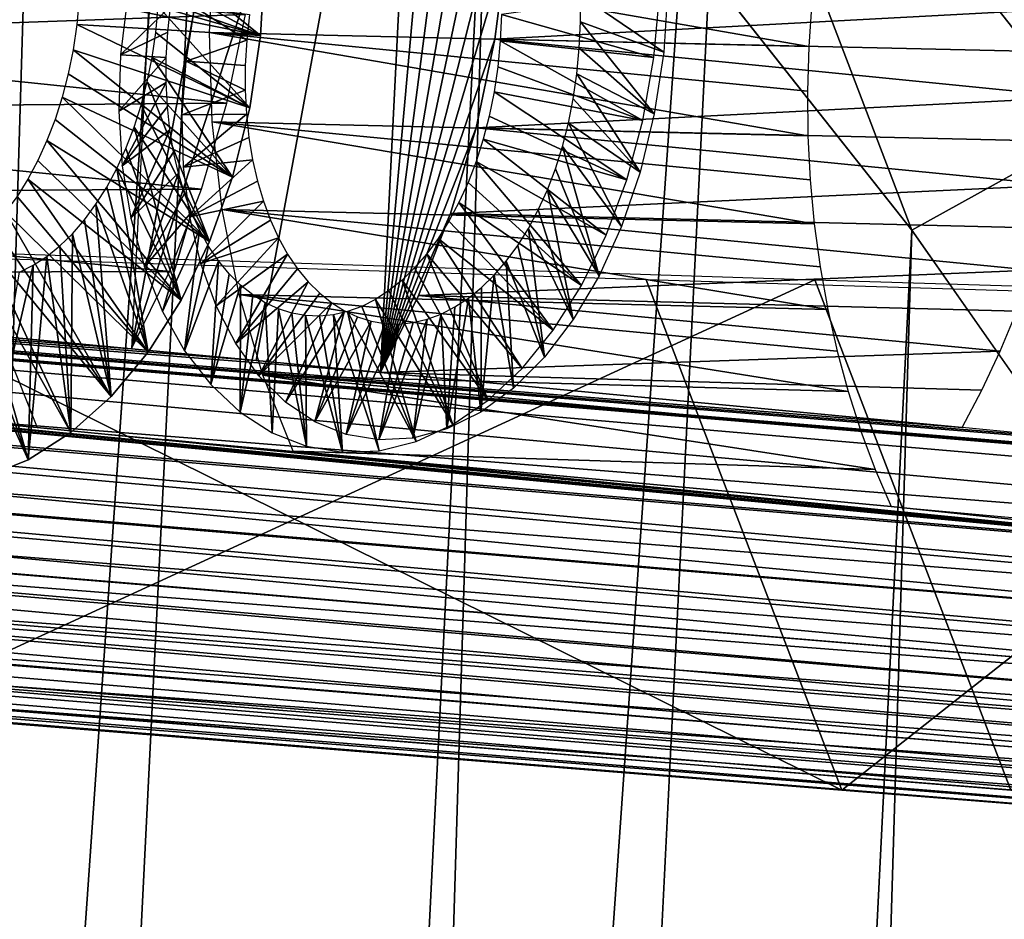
# Model space of a CAD drawing. Header units: millimetres. Extents: x -99 to 221, y -61 to 39.
# Tile 638 of 656: x 202.88 to 206.18, y 23.77 to 26.78. Entities that reach past the tile are written whole.
import ezdxf

# ---------------------------------------------------------------- set-up
doc = ezdxf.new("R2010")
doc.units = ezdxf.units.MM
doc.header["$LTSCALE"] = 33.374815
for name, color, linetype in [('110', 7, 'CONTINUOUS'), ('111', 7, 'CONTINUOUS'), ('33', 7, 'CONTINUOUS'), ('34', 7, 'CONTINUOUS'), ('35', 7, 'CONTINUOUS'), ('49', 7, 'CONTINUOUS'), ('70', 7, 'CONTINUOUS'), ('71', 7, 'CONTINUOUS'), ('93', 7, 'CONTINUOUS'), ('94', 7, 'CONTINUOUS'), ('97', 7, 'CONTINUOUS'), ('99', 7, 'CONTINUOUS')]:
    doc.layers.add(name, color=color, linetype=linetype)

msp = doc.modelspace()

# ---------------------------------------------------------------- linework, layer by layer
at = {"layer": '110', "color": 7, "linetype": 'CONTINUOUS'}
for points in [[(203.8273, 28.7872, -234.2487), (203.4097, 28.8322, -233.8193), (203.2522, 25.6794, -233.6617), (203.8273, 28.7872, -234.2487)], [(204.244, 28.7423, -234.6773), (203.8273, 28.7872, -234.2487), (203.2522, 25.6794, -233.6617), (204.244, 28.7423, -234.6773)], [(203.2522, 25.6794, -233.6617), (203.67, 25.6397, -234.0914), (204.244, 28.7423, -234.6773), (203.2522, 25.6794, -233.6617)], [(204.087, 25.6001, -234.5202), (204.244, 28.7423, -234.6773), (203.67, 25.6397, -234.0914), (204.087, 25.6001, -234.5202)]]:
    msp.add_3dface(points, dxfattribs=at)
at = {"layer": '111', "color": 7, "linetype": 'CONTINUOUS'}
for points in [[(204.244, 28.7423, -234.6773), (204.087, 25.6001, -234.5202), (204.3455, 28.4844, -234.55), (204.244, 28.7423, -234.6773)], [(204.087, 25.6001, -234.5202), (204.4251, 28.21, -234.443), (204.3455, 28.4844, -234.55), (204.087, 25.6001, -234.5202)], [(204.087, 25.6001, -234.5202), (204.4817, 27.9226, -234.3577), (204.4251, 28.21, -234.443), (204.087, 25.6001, -234.5202)], [(204.087, 25.6001, -234.5202), (204.5147, 27.6258, -234.295), (204.4817, 27.9226, -234.3577), (204.087, 25.6001, -234.5202)], [(204.087, 25.6001, -234.5202), (204.5237, 27.3234, -234.2558), (204.5147, 27.6258, -234.295), (204.087, 25.6001, -234.5202)], [(204.087, 25.6001, -234.5202), (204.5085, 27.019, -234.2406), (204.5237, 27.3234, -234.2558), (204.087, 25.6001, -234.5202)], [(204.087, 25.6001, -234.5202), (204.4693, 26.7165, -234.2495), (204.5085, 27.019, -234.2406), (204.087, 25.6001, -234.5202)], [(204.087, 25.6001, -234.5202), (204.4066, 26.4198, -234.2825), (204.4693, 26.7165, -234.2495), (204.087, 25.6001, -234.5202)], [(204.087, 25.6001, -234.5202), (204.3213, 26.1324, -234.3392), (204.4066, 26.4198, -234.2825), (204.087, 25.6001, -234.5202)], [(204.087, 25.6001, -234.5202), (204.2142, 25.858, -234.4188), (204.3213, 26.1324, -234.3392), (204.087, 25.6001, -234.5202)]]:
    msp.add_3dface(points, dxfattribs=at)
at = {"layer": '33', "color": 7, "linetype": 'CONTINUOUS'}
for points in [[(203.7563, 33.1819, -206.9705), (197.4609, -56.9233, -204.2592), (202.0207, 34.3131, -208.819), (203.7563, 33.1819, -206.9705)], [(199.3095, -55.7921, -202.5237), (197.4609, -56.9233, -204.2592), (203.7563, 33.1819, -206.9705), (199.3095, -55.7921, -202.5237)], [(205.4371, 31.9106, -205.1626), (199.3095, -55.7921, -202.5237), (203.7563, 33.1819, -206.9705), (205.4371, 31.9106, -205.1626)], [(201.1174, -54.5208, -200.8429), (199.3095, -55.7921, -202.5237), (205.4371, 31.9106, -205.1626), (201.1174, -54.5208, -200.8429)], [(207.0578, 30.5035, -203.4012), (201.1174, -54.5208, -200.8429), (205.4371, 31.9106, -205.1626), (207.0578, 30.5035, -203.4012)], [(202.8787, -53.1137, -199.2222), (201.1174, -54.5208, -200.8429), (207.0578, 30.5035, -203.4012), (202.8787, -53.1137, -199.2222)], [(208.6133, 28.9647, -201.6918), (202.8787, -53.1137, -199.2222), (207.0578, 30.5035, -203.4012), (208.6133, 28.9647, -201.6918)], [(204.5881, -51.5749, -197.6666), (202.8787, -53.1137, -199.2222), (208.6133, 28.9647, -201.6918), (204.5881, -51.5749, -197.6666)], [(210.0988, 27.2993, -200.0399), (204.5881, -51.5749, -197.6666), (208.6133, 28.9647, -201.6918), (210.0988, 27.2993, -200.0399)], [(206.2401, -49.9095, -196.1811), (204.5881, -51.5749, -197.6666), (210.0988, 27.2993, -200.0399), (206.2401, -49.9095, -196.1811)]]:
    msp.add_3dface(points, dxfattribs=at)
at = {"layer": '34', "color": 7, "linetype": 'CONTINUOUS'}
for points in [[(202.9706, 29.5287, -196.049), (201.415, 31.0675, -197.7584), (198.9454, -51.0108, -192.0238), (202.9706, 29.5287, -196.049)], [(200.5973, -49.3454, -190.5384), (202.9706, 29.5287, -196.049), (198.9454, -51.0108, -192.0238), (200.5973, -49.3454, -190.5384)], [(204.456, 27.8633, -194.3971), (202.9706, 29.5287, -196.049), (200.5973, -49.3454, -190.5384), (204.456, 27.8633, -194.3971)], [(202.1867, -47.5585, -189.1276), (204.456, 27.8633, -194.3971), (200.5973, -49.3454, -190.5384), (202.1867, -47.5585, -189.1276)], [(205.8668, 26.0764, -192.8077), (204.456, 27.8633, -194.3971), (202.1867, -47.5585, -189.1276), (205.8668, 26.0764, -192.8077)], [(203.7084, -45.6557, -187.796), (205.8668, 26.0764, -192.8077), (202.1867, -47.5585, -189.1276), (203.7084, -45.6557, -187.796)], [(207.1984, 24.1736, -191.286), (205.8668, 26.0764, -192.8077), (203.7084, -45.6557, -187.796), (207.1984, 24.1736, -191.286)], [(205.1578, -43.6431, -186.5478), (207.1984, 24.1736, -191.286), (203.7084, -45.6557, -187.796), (205.1578, -43.6431, -186.5478)], [(208.4466, 22.161, -189.8366), (207.1984, 24.1736, -191.286), (205.1578, -43.6431, -186.5478), (208.4466, 22.161, -189.8366)]]:
    msp.add_3dface(points, dxfattribs=at)
at = {"layer": '35', "color": 7, "linetype": 'CONTINUOUS'}
msp.add_3dface([(205.0486, 28.218, -194.5488), (206.4737, 26.413, -192.9434), (209.9861, 27.7245, -199.4863), (205.0486, 28.218, -194.5488)], dxfattribs=at)
at = {"layer": '49', "color": 7, "linetype": 'CONTINUOUS'}
for points in [[(204.456, 27.8633, -194.3971), (205.8668, 26.0764, -192.8077), (205.0486, 28.218, -194.5488), (204.456, 27.8633, -194.3971)], [(205.8668, 26.0764, -192.8077), (206.4737, 26.413, -192.9434), (205.0486, 28.218, -194.5488), (205.8668, 26.0764, -192.8077)], [(205.8668, 26.0764, -192.8077), (207.1984, 24.1736, -191.286), (206.4737, 26.413, -192.9434), (205.8668, 26.0764, -192.8077)]]:
    msp.add_3dface(points, dxfattribs=at)
at = {"layer": '70', "linetype": 'CONTINUOUS'}
for points in [[(203.6995, 26.9803, -234.5464), (203.0812, 26.9408, -234.9417), (203.6849, 26.7293, -234.5944), (203.6995, 26.9803, -234.5464)], [(203.0812, 26.9408, -234.9417), (203.0772, 26.8521, -234.9694), (203.6849, 26.7293, -234.5944), (203.0812, 26.9408, -234.9417)], [(203.0772, 26.8521, -234.9694), (203.0689, 26.7653, -235.0015), (203.6849, 26.7293, -234.5944), (203.0772, 26.8521, -234.9694)], [(203.2158, 26.6644, -238.9546), (203.383, 26.8265, -238.7204), (203.2392, 26.856, -239.0022), (203.2158, 26.6644, -238.9546)], [(205.0224, 26.874, -236.0054), (204.4919, 26.7998, -236.3524), (205.0026, 26.655, -236.0528), (205.0224, 26.874, -236.0054)], [(203.3737, 26.7401, -238.6887), (203.383, 26.8265, -238.7204), (203.2158, 26.6644, -238.9546), (203.3737, 26.7401, -238.6887)], [(204.4919, 26.7998, -236.3524), (204.4879, 26.7111, -236.3801), (205.0026, 26.655, -236.0528), (204.4919, 26.7998, -236.3524)], [(203.0689, 26.7653, -235.0015), (203.0565, 26.6812, -235.0379), (203.6483, 26.486, -234.6652), (203.0689, 26.7653, -235.0015)], [(203.6849, 26.7293, -234.5944), (203.0689, 26.7653, -235.0015), (203.6483, 26.486, -234.6652), (203.6849, 26.7293, -234.5944)], [(203.369, 26.655, -238.6525), (203.3737, 26.7401, -238.6887), (203.2158, 26.6644, -238.9546), (203.369, 26.655, -238.6525)], [(204.4879, 26.7111, -236.3801), (204.4796, 26.6243, -236.4123), (204.9653, 26.4444, -236.1187), (204.4879, 26.7111, -236.3801)], [(205.0026, 26.655, -236.0528), (204.4879, 26.7111, -236.3801), (204.9653, 26.4444, -236.1187), (205.0026, 26.655, -236.0528)], [(203.0565, 26.6812, -235.0379), (203.0402, 26.6002, -235.0783), (203.5906, 26.2546, -234.7582), (203.0565, 26.6812, -235.0379)], [(203.6483, 26.486, -234.6652), (203.0565, 26.6812, -235.0379), (203.5906, 26.2546, -234.7582), (203.6483, 26.486, -234.6652)], [(203.21, 26.4752, -238.8898), (203.369, 26.655, -238.6525), (203.2158, 26.6644, -238.9546), (203.21, 26.4752, -238.8898)], [(203.3687, 26.5716, -238.612), (203.369, 26.655, -238.6525), (203.21, 26.4752, -238.8898), (203.3687, 26.5716, -238.612)], [(204.4796, 26.6243, -236.4123), (204.4672, 26.5402, -236.4486), (204.9653, 26.4444, -236.1187), (204.4796, 26.6243, -236.4123)], [(203.0402, 26.6002, -235.0783), (203.0201, 26.5223, -235.1228), (203.5906, 26.2546, -234.7582), (203.0402, 26.6002, -235.0783)], [(203.2216, 26.2917, -238.8082), (203.3687, 26.5716, -238.612), (203.21, 26.4752, -238.8898), (203.2216, 26.2917, -238.8082)], [(203.3727, 26.4907, -238.5676), (203.3687, 26.5716, -238.612), (203.2216, 26.2917, -238.8082), (203.3727, 26.4907, -238.5676)], [(203.0201, 26.5223, -235.1228), (202.9964, 26.4479, -235.1711), (203.5135, 26.0388, -234.8724), (203.0201, 26.5223, -235.1228)], [(203.5906, 26.2546, -234.7582), (203.0201, 26.5223, -235.1228), (203.5135, 26.0388, -234.8724), (203.5906, 26.2546, -234.7582)], [(204.4672, 26.5402, -236.4486), (204.4509, 26.4591, -236.489), (204.9115, 26.2451, -236.2023), (204.4672, 26.5402, -236.4486)], [(204.9653, 26.4444, -236.1187), (204.4672, 26.5402, -236.4486), (204.9115, 26.2451, -236.2023), (204.9653, 26.4444, -236.1187)], [(203.381, 26.4129, -238.5193), (203.3727, 26.4907, -238.5676), (203.2216, 26.2917, -238.8082), (203.381, 26.4129, -238.5193)], [(204.4509, 26.4591, -236.489), (204.4308, 26.3813, -236.5334), (204.9115, 26.2451, -236.2023), (204.4509, 26.4591, -236.489)], [(202.9964, 26.4479, -235.1711), (202.9692, 26.3768, -235.2237), (203.5135, 26.0388, -234.8724), (202.9964, 26.4479, -235.1711)], [(203.2503, 26.1168, -238.7105), (203.381, 26.4129, -238.5193), (203.2216, 26.2917, -238.8082), (203.2503, 26.1168, -238.7105)], [(203.3934, 26.3383, -238.4674), (203.381, 26.4129, -238.5193), (203.2503, 26.1168, -238.7105), (203.3934, 26.3383, -238.4674)], [(202.9692, 26.3768, -235.2237), (202.9386, 26.3097, -235.28), (203.4185, 25.8422, -235.0061), (202.9692, 26.3768, -235.2237)], [(203.5135, 26.0388, -234.8724), (202.9692, 26.3768, -235.2237), (203.4185, 25.8422, -235.0061), (203.5135, 26.0388, -234.8724)], [(204.4308, 26.3813, -236.5334), (204.4072, 26.307, -236.5817), (204.8426, 26.0599, -236.3026), (204.4308, 26.3813, -236.5334)], [(204.9115, 26.2451, -236.2023), (204.4308, 26.3813, -236.5334), (204.8426, 26.0599, -236.3026), (204.9115, 26.2451, -236.2023)], [(203.4096, 26.2672, -238.4121), (203.3934, 26.3383, -238.4674), (203.2503, 26.1168, -238.7105), (203.4096, 26.2672, -238.4121)], [(202.9386, 26.3097, -235.28), (202.905, 26.2471, -235.3398), (203.4185, 25.8422, -235.0061), (202.9386, 26.3097, -235.28)], [(204.4072, 26.307, -236.5817), (204.38, 26.2361, -236.6341), (204.7599, 25.8914, -236.4183), (204.4072, 26.307, -236.5817)], [(204.8426, 26.0599, -236.3026), (204.4072, 26.307, -236.5817), (204.7599, 25.8914, -236.4183), (204.8426, 26.0599, -236.3026)], [(203.2954, 25.9534, -238.5977), (203.4096, 26.2672, -238.4121), (203.2503, 26.1168, -238.7105), (203.2954, 25.9534, -238.5977)], [(203.4296, 26.1998, -238.3532), (203.4096, 26.2672, -238.4121), (203.2954, 25.9534, -238.5977), (203.4296, 26.1998, -238.3532)], [(202.905, 26.2471, -235.3398), (202.8688, 26.1896, -235.4027), (203.308, 25.6682, -235.1579), (202.905, 26.2471, -235.3398)], [(203.4185, 25.8422, -235.0061), (202.905, 26.2471, -235.3398), (203.308, 25.6682, -235.1579), (203.4185, 25.8422, -235.0061)], [(204.38, 26.2361, -236.6341), (204.3495, 26.1691, -236.6903), (204.7599, 25.8914, -236.4183), (204.38, 26.2361, -236.6341)], [(203.4533, 26.1364, -238.2911), (203.4296, 26.1998, -238.3532), (203.2954, 25.9534, -238.5977), (203.4533, 26.1364, -238.2911)], [(202.8688, 26.1896, -235.4027), (202.8303, 26.1375, -235.4682), (203.308, 25.6682, -235.1579), (202.8688, 26.1896, -235.4027)], [(204.3495, 26.1691, -236.6903), (204.316, 26.1066, -236.75), (204.6653, 25.7418, -236.548), (204.3495, 26.1691, -236.6903)], [(204.7599, 25.8914, -236.4183), (204.3495, 26.1691, -236.6903), (204.6653, 25.7418, -236.548), (204.7599, 25.8914, -236.4183)], [(202.8303, 26.1375, -235.4682), (202.7898, 26.091, -235.5362), (203.1841, 25.5194, -235.3254), (202.8303, 26.1375, -235.4682)], [(203.308, 25.6682, -235.1579), (202.8303, 26.1375, -235.4682), (203.1841, 25.5194, -235.3254), (203.308, 25.6682, -235.1579)], [(203.3558, 25.8043, -238.4711), (203.4533, 26.1364, -238.2911), (203.2954, 25.9534, -238.5977), (203.3558, 25.8043, -238.4711)], [(203.4804, 26.0772, -238.2258), (203.4533, 26.1364, -238.2911), (203.3558, 25.8043, -238.4711), (203.4804, 26.0772, -238.2258)], [(204.316, 26.1066, -236.75), (204.2798, 26.0491, -236.8128), (204.6653, 25.7418, -236.548), (204.316, 26.1066, -236.75)], [(202.7898, 26.091, -235.5362), (202.7476, 26.0501, -235.6063), (203.1841, 25.5194, -235.3254), (202.7898, 26.091, -235.5362)], [(203.4304, 25.6721, -238.3321), (203.4804, 26.0772, -238.2258), (203.3558, 25.8043, -238.4711), (203.4304, 25.6721, -238.3321)], [(203.5107, 26.0229, -238.1578), (203.4804, 26.0772, -238.2258), (203.4304, 25.6721, -238.3321), (203.5107, 26.0229, -238.1578)], [(202.7476, 26.0501, -235.6063), (202.7038, 26.0148, -235.6787), (203.0494, 25.3985, -235.5065), (202.7476, 26.0501, -235.6063)], [(203.1841, 25.5194, -235.3254), (202.7476, 26.0501, -235.6063), (203.0494, 25.3985, -235.5065), (203.1841, 25.5194, -235.3254)], [(204.2798, 26.0491, -236.8128), (204.2414, 25.997, -236.8783), (204.5606, 25.6133, -236.69), (204.2798, 26.0491, -236.8128)], [(204.6653, 25.7418, -236.548), (204.2798, 26.0491, -236.8128), (204.5606, 25.6133, -236.69), (204.6653, 25.7418, -236.548)], [(202.7038, 26.0148, -235.6787), (202.6585, 25.9854, -235.7532), (202.9067, 25.3074, -235.6986), (202.7038, 26.0148, -235.6787)], [(203.0494, 25.3985, -235.5065), (202.7038, 26.0148, -235.6787), (202.9067, 25.3074, -235.6986), (203.0494, 25.3985, -235.5065)], [(203.5439, 25.9738, -238.0875), (203.5107, 26.0229, -238.1578), (203.4304, 25.6721, -238.3321), (203.5439, 25.9738, -238.0875)], [(204.2414, 25.997, -236.8783), (204.2009, 25.9503, -236.9462), (204.4477, 25.5074, -236.8424), (204.2414, 25.997, -236.8783)], [(204.5606, 25.6133, -236.69), (204.2414, 25.997, -236.8783), (204.4477, 25.5074, -236.8424), (204.5606, 25.6133, -236.69)], [(202.6585, 25.9854, -235.7532), (202.6122, 25.962, -235.8294), (202.9067, 25.3074, -235.6986), (202.6585, 25.9854, -235.7532)], [(202.9067, 25.3074, -235.6986), (202.6122, 25.962, -235.8294), (202.759, 25.2476, -235.8989), (202.9067, 25.3074, -235.6986)], [(203.5178, 25.5589, -238.1824), (203.5439, 25.9738, -238.0875), (203.4304, 25.6721, -238.3321), (203.5178, 25.5589, -238.1824)], [(203.5798, 25.9301, -238.0151), (203.5439, 25.9738, -238.0875), (203.5178, 25.5589, -238.1824), (203.5798, 25.9301, -238.0151)], [(203.618, 25.892, -237.941), (203.5798, 25.9301, -238.0151), (203.5178, 25.5589, -238.1824), (203.618, 25.892, -237.941)], [(204.2009, 25.9503, -236.9462), (204.1587, 25.9094, -237.0164), (204.4477, 25.5074, -236.8424), (204.2009, 25.9503, -236.9462)], [(204.1587, 25.9094, -237.0164), (204.1149, 25.8741, -237.0888), (204.329, 25.4255, -237.0032), (204.1587, 25.9094, -237.0164)], [(204.4477, 25.5074, -236.8424), (204.1587, 25.9094, -237.0164), (204.329, 25.4255, -237.0032), (204.4477, 25.5074, -236.8424)], [(203.6162, 25.4668, -238.0238), (203.618, 25.892, -237.941), (203.5178, 25.5589, -238.1824), (203.6162, 25.4668, -238.0238)], [(203.6584, 25.8596, -237.8652), (203.618, 25.892, -237.941), (203.6162, 25.4668, -238.0238), (203.6584, 25.8596, -237.8652)], [(204.1149, 25.8741, -237.0888), (204.0697, 25.8447, -237.1631), (204.329, 25.4255, -237.0032), (204.1149, 25.8741, -237.0888)], [(203.7007, 25.8331, -237.7882), (203.6584, 25.8596, -237.8652), (203.6162, 25.4668, -238.0238), (203.7007, 25.8331, -237.7882)], [(203.7239, 25.3975, -237.8583), (203.7007, 25.8331, -237.7882), (203.6162, 25.4668, -238.0238), (203.7239, 25.3975, -237.8583)], [(203.7445, 25.8126, -237.7102), (203.7007, 25.8331, -237.7882), (203.7239, 25.3975, -237.8583), (203.7445, 25.8126, -237.7102)], [(204.0697, 25.8447, -237.1631), (204.0235, 25.8212, -237.2392), (204.2064, 25.3687, -237.1705), (204.0697, 25.8447, -237.1631)], [(204.329, 25.4255, -237.0032), (204.0697, 25.8447, -237.1631), (204.2064, 25.3687, -237.1705), (204.329, 25.4255, -237.0032)], [(203.839, 25.3523, -237.688), (203.7445, 25.8126, -237.7102), (203.7239, 25.3975, -237.8583), (203.839, 25.3523, -237.688)], [(203.7896, 25.7983, -237.6316), (203.7445, 25.8126, -237.7102), (203.839, 25.3523, -237.688), (203.7896, 25.7983, -237.6316)], [(203.8356, 25.7903, -237.5527), (203.7896, 25.7983, -237.6316), (203.839, 25.3523, -237.688), (203.8356, 25.7903, -237.5527)], [(203.9765, 25.804, -237.3167), (203.9294, 25.7931, -237.3949), (204.0824, 25.3375, -237.3418), (203.9765, 25.804, -237.3167)], [(204.0235, 25.8212, -237.2392), (203.9765, 25.804, -237.3167), (204.2064, 25.3687, -237.1705), (204.0235, 25.8212, -237.2392)], [(204.2064, 25.3687, -237.1705), (203.9765, 25.804, -237.3167), (204.0824, 25.3375, -237.3418), (204.2064, 25.3687, -237.1705)], [(203.8823, 25.7885, -237.4737), (203.8356, 25.7903, -237.5527), (203.9592, 25.3321, -237.5151), (203.8823, 25.7885, -237.4737)], [(203.9592, 25.3321, -237.5151), (203.8356, 25.7903, -237.5527), (203.839, 25.3523, -237.688), (203.9592, 25.3321, -237.5151)], [(203.9294, 25.7931, -237.3949), (203.8823, 25.7885, -237.4737), (203.9592, 25.3321, -237.5151), (203.9294, 25.7931, -237.3949)], [(204.0824, 25.3375, -237.3418), (203.9294, 25.7931, -237.3949), (203.9592, 25.3321, -237.5151), (204.0824, 25.3375, -237.3418)]]:
    msp.add_3dface(points, dxfattribs=at)
at = {"layer": '71', "linetype": 'CONTINUOUS'}
for points in [[(203.3454, 27.0043, -235.1832), (203.6849, 26.7293, -234.5944), (203.3458, 26.9143, -235.2063), (203.3454, 27.0043, -235.1832)], [(203.6995, 26.9803, -234.5464), (203.6849, 26.7293, -234.5944), (203.3454, 27.0043, -235.1832), (203.6995, 26.9803, -234.5464)], [(203.3458, 26.9143, -235.2063), (203.6849, 26.7293, -234.5944), (203.3418, 26.8257, -235.234), (203.3458, 26.9143, -235.2063)], [(205.0352, 26.6731, -236.1108), (204.7561, 26.8636, -236.5939), (205.0497, 26.8885, -236.0583), (205.0352, 26.6731, -236.1108)], [(204.7565, 26.7744, -236.6167), (204.7561, 26.8636, -236.5939), (205.0352, 26.6731, -236.1108), (204.7565, 26.7744, -236.6167)], [(203.3418, 26.8257, -235.234), (203.6483, 26.486, -234.6652), (203.3335, 26.7389, -235.2661), (203.3418, 26.8257, -235.234)], [(203.6849, 26.7293, -234.5944), (203.6483, 26.486, -234.6652), (203.3418, 26.8257, -235.234), (203.6849, 26.7293, -234.5944)], [(203.4645, 26.8242, -239.1063), (203.6383, 26.7135, -238.9532), (203.4351, 26.6424, -239.0545), (203.4645, 26.8242, -239.1063)], [(203.6475, 26.7995, -238.9849), (203.6383, 26.7135, -238.9532), (203.4645, 26.8242, -239.1063), (203.6475, 26.7995, -238.9849)], [(204.7526, 26.6866, -236.644), (204.7565, 26.7744, -236.6167), (205.0038, 26.4662, -236.1813), (204.7526, 26.6866, -236.644)], [(205.0038, 26.4662, -236.1813), (204.7565, 26.7744, -236.6167), (205.0352, 26.6731, -236.1108), (205.0038, 26.4662, -236.1813)], [(203.3335, 26.7389, -235.2661), (203.6483, 26.486, -234.6652), (203.3211, 26.6548, -235.3025), (203.3335, 26.7389, -235.2661)], [(203.6383, 26.7135, -238.9532), (203.6336, 26.6289, -238.9173), (203.4351, 26.6424, -239.0545), (203.6383, 26.7135, -238.9532)], [(204.7445, 26.6005, -236.6758), (204.7526, 26.6866, -236.644), (205.0038, 26.4662, -236.1813), (204.7445, 26.6005, -236.6758)], [(203.3211, 26.6548, -235.3025), (203.5906, 26.2546, -234.7582), (203.3048, 26.5737, -235.3429), (203.3211, 26.6548, -235.3025)], [(203.6483, 26.486, -234.6652), (203.5906, 26.2546, -234.7582), (203.3211, 26.6548, -235.3025), (203.6483, 26.486, -234.6652)], [(203.4351, 26.6424, -239.0545), (203.6332, 26.546, -238.8771), (203.4226, 26.4626, -238.9861), (203.4351, 26.6424, -239.0545)], [(203.6336, 26.6289, -238.9173), (203.6332, 26.546, -238.8771), (203.4351, 26.6424, -239.0545), (203.6336, 26.6289, -238.9173)], [(204.7323, 26.5167, -236.7118), (204.7445, 26.6005, -236.6758), (204.9564, 26.2706, -236.2689), (204.7323, 26.5167, -236.7118)], [(204.9564, 26.2706, -236.2689), (204.7445, 26.6005, -236.6758), (205.0038, 26.4662, -236.1813), (204.9564, 26.2706, -236.2689)], [(203.3048, 26.5737, -235.3429), (203.5135, 26.0388, -234.8724), (203.2847, 26.4959, -235.3874), (203.3048, 26.5737, -235.3429)], [(203.5906, 26.2546, -234.7582), (203.5135, 26.0388, -234.8724), (203.3048, 26.5737, -235.3429), (203.5906, 26.2546, -234.7582)], [(203.6332, 26.546, -238.8771), (203.6372, 26.4654, -238.8328), (203.4226, 26.4626, -238.9861), (203.6332, 26.546, -238.8771)], [(203.2847, 26.4959, -235.3874), (203.5135, 26.0388, -234.8724), (203.261, 26.4214, -235.4357), (203.2847, 26.4959, -235.3874)], [(204.7161, 26.4355, -236.7521), (204.7323, 26.5167, -236.7118), (204.9564, 26.2706, -236.2689), (204.7161, 26.4355, -236.7521)], [(203.4226, 26.4626, -238.9861), (203.6372, 26.4654, -238.8328), (203.4269, 26.2878, -238.9016), (203.4226, 26.4626, -238.9861)], [(203.6372, 26.4654, -238.8328), (203.6455, 26.3874, -238.7846), (203.4269, 26.2878, -238.9016), (203.6372, 26.4654, -238.8328)], [(204.6961, 26.3573, -236.7965), (204.7161, 26.4355, -236.7521), (204.8944, 26.089, -236.3728), (204.6961, 26.3573, -236.7965)], [(204.8944, 26.089, -236.3728), (204.7161, 26.4355, -236.7521), (204.9564, 26.2706, -236.2689), (204.8944, 26.089, -236.3728)], [(203.261, 26.4214, -235.4357), (203.4185, 25.8422, -235.0061), (203.2338, 26.3503, -235.4883), (203.261, 26.4214, -235.4357)], [(203.5135, 26.0388, -234.8724), (203.4185, 25.8422, -235.0061), (203.261, 26.4214, -235.4357), (203.5135, 26.0388, -234.8724)], [(203.6455, 26.3874, -238.7846), (203.6578, 26.3125, -238.7325), (203.4269, 26.2878, -238.9016), (203.6455, 26.3874, -238.7846)], [(204.6725, 26.2826, -236.8449), (204.6961, 26.3573, -236.7965), (204.8192, 25.9238, -236.4916), (204.6725, 26.2826, -236.8449)], [(204.8192, 25.9238, -236.4916), (204.6961, 26.3573, -236.7965), (204.8944, 26.089, -236.3728), (204.8192, 25.9238, -236.4916)], [(203.2338, 26.3503, -235.4883), (203.4185, 25.8422, -235.0061), (203.2032, 26.2832, -235.5446), (203.2338, 26.3503, -235.4883)], [(203.4269, 26.2878, -238.9016), (203.6578, 26.3125, -238.7325), (203.4478, 26.1211, -238.8016), (203.4269, 26.2878, -238.9016)], [(203.6578, 26.3125, -238.7325), (203.6741, 26.241, -238.6769), (203.4478, 26.1211, -238.8016), (203.6578, 26.3125, -238.7325)], [(203.2032, 26.2832, -235.5446), (203.308, 25.6682, -235.1579), (203.1696, 26.2207, -235.6044), (203.2032, 26.2832, -235.5446)], [(203.4185, 25.8422, -235.0061), (203.308, 25.6682, -235.1579), (203.2032, 26.2832, -235.5446), (203.4185, 25.8422, -235.0061)], [(204.6455, 26.2117, -236.8971), (204.6725, 26.2826, -236.8449), (204.8192, 25.9238, -236.4916), (204.6455, 26.2117, -236.8971)], [(203.6741, 26.241, -238.6769), (203.6942, 26.1733, -238.6178), (203.4478, 26.1211, -238.8016), (203.6741, 26.241, -238.6769)], [(203.1696, 26.2207, -235.6044), (203.308, 25.6682, -235.1579), (203.1334, 26.1632, -235.6673), (203.1696, 26.2207, -235.6044)], [(204.6152, 26.145, -236.9528), (204.6455, 26.2117, -236.8971), (204.7325, 25.7772, -236.6239), (204.6152, 26.145, -236.9528)], [(204.7325, 25.7772, -236.6239), (204.6455, 26.2117, -236.8971), (204.8192, 25.9238, -236.4916), (204.7325, 25.7772, -236.6239)], [(203.1334, 26.1632, -235.6673), (203.1841, 25.5194, -235.3254), (203.0949, 26.1111, -235.7328), (203.1334, 26.1632, -235.6673)], [(203.308, 25.6682, -235.1579), (203.1841, 25.5194, -235.3254), (203.1334, 26.1632, -235.6673), (203.308, 25.6682, -235.1579)], [(203.4478, 26.1211, -238.8016), (203.6942, 26.1733, -238.6178), (203.4844, 25.9652, -238.687), (203.4478, 26.1211, -238.8016)], [(203.6942, 26.1733, -238.6178), (203.7179, 26.1097, -238.5555), (203.4844, 25.9652, -238.687), (203.6942, 26.1733, -238.6178)], [(204.5821, 26.0827, -237.012), (204.6152, 26.145, -236.9528), (204.7325, 25.7772, -236.6239), (204.5821, 26.0827, -237.012)], [(203.0949, 26.1111, -235.7328), (203.1841, 25.5194, -235.3254), (203.0544, 26.0645, -235.8007), (203.0949, 26.1111, -235.7328)], [(203.7179, 26.1097, -238.5555), (203.745, 26.0507, -238.4903), (203.4844, 25.9652, -238.687), (203.7179, 26.1097, -238.5555)], [(203.0544, 26.0645, -235.8007), (203.0494, 25.3985, -235.5065), (203.0122, 26.0236, -235.8709), (203.0544, 26.0645, -235.8007)], [(203.1841, 25.5194, -235.3254), (203.0494, 25.3985, -235.5065), (203.0544, 26.0645, -235.8007), (203.1841, 25.5194, -235.3254)], [(204.5462, 26.0253, -237.0744), (204.5821, 26.0827, -237.012), (204.6361, 25.6512, -236.768), (204.5462, 26.0253, -237.0744)], [(204.6361, 25.6512, -236.768), (204.5821, 26.0827, -237.012), (204.7325, 25.7772, -236.6239), (204.6361, 25.6512, -236.768)], [(203.4844, 25.9652, -238.687), (203.745, 26.0507, -238.4903), (203.5361, 25.8229, -238.559), (203.4844, 25.9652, -238.687)], [(203.745, 26.0507, -238.4903), (203.7754, 25.9964, -238.4223), (203.5361, 25.8229, -238.559), (203.745, 26.0507, -238.4903)], [(203.0122, 26.0236, -235.8709), (203.0494, 25.3985, -235.5065), (202.9684, 25.9884, -235.9433), (203.0122, 26.0236, -235.8709)], [(203.5361, 25.8229, -238.559), (203.7754, 25.9964, -238.4223), (203.6015, 25.6966, -238.4189), (203.5361, 25.8229, -238.559)], [(203.7754, 25.9964, -238.4223), (203.8086, 25.9473, -238.3519), (203.6015, 25.6966, -238.4189), (203.7754, 25.9964, -238.4223)], [(204.5078, 25.9729, -237.1397), (204.5462, 26.0253, -237.0744), (204.6361, 25.6512, -236.768), (204.5078, 25.9729, -237.1397)], [(202.9684, 25.9884, -235.9433), (202.9067, 25.3074, -235.6986), (202.9231, 25.9589, -236.0178), (202.9684, 25.9884, -235.9433)], [(203.0494, 25.3985, -235.5065), (202.9067, 25.3074, -235.6986), (202.9684, 25.9884, -235.9433), (203.0494, 25.3985, -235.5065)], [(204.4673, 25.9259, -237.2077), (204.5078, 25.9729, -237.1397), (204.5321, 25.5473, -236.9222), (204.4673, 25.9259, -237.2077)], [(204.5321, 25.5473, -236.9222), (204.5078, 25.9729, -237.1397), (204.6361, 25.6512, -236.768), (204.5321, 25.5473, -236.9222)], [(202.9231, 25.9589, -236.0178), (202.759, 25.2476, -235.8989), (202.8768, 25.9356, -236.094), (202.9231, 25.9589, -236.0178)], [(202.9067, 25.3074, -235.6986), (202.759, 25.2476, -235.8989), (202.9231, 25.9589, -236.0178), (202.9067, 25.3074, -235.6986)], [(203.8086, 25.9473, -238.3519), (203.8446, 25.9034, -238.2793), (203.6015, 25.6966, -238.4189), (203.8086, 25.9473, -238.3519)], [(203.6015, 25.6966, -238.4189), (203.8446, 25.9034, -238.2793), (203.6794, 25.5885, -238.2683), (203.6015, 25.6966, -238.4189)], [(203.8446, 25.9034, -238.2793), (203.883, 25.8652, -238.2049), (203.6794, 25.5885, -238.2683), (203.8446, 25.9034, -238.2793)], [(204.4224, 25.4669, -237.0845), (204.4673, 25.9259, -237.2077), (204.5321, 25.5473, -236.9222), (204.4224, 25.4669, -237.0845)], [(204.425, 25.8844, -237.2782), (204.4673, 25.9259, -237.2077), (204.4224, 25.4669, -237.0845), (204.425, 25.8844, -237.2782)], [(203.883, 25.8652, -238.2049), (203.9235, 25.8327, -238.1289), (203.6794, 25.5885, -238.2683), (203.883, 25.8652, -238.2049)], [(204.381, 25.8488, -237.3508), (204.425, 25.8844, -237.2782), (204.4224, 25.4669, -237.0845), (204.381, 25.8488, -237.3508)], [(203.6794, 25.5885, -238.2683), (203.9235, 25.8327, -238.1289), (203.7681, 25.5007, -238.1091), (203.6794, 25.5885, -238.2683)], [(203.9235, 25.8327, -238.1289), (203.966, 25.8062, -238.0516), (203.7681, 25.5007, -238.1091), (203.9235, 25.8327, -238.1289)], [(204.3358, 25.8191, -237.4253), (204.381, 25.8488, -237.3508), (204.3093, 25.4108, -237.2527), (204.3358, 25.8191, -237.4253)], [(204.3093, 25.4108, -237.2527), (204.381, 25.8488, -237.3508), (204.4224, 25.4669, -237.0845), (204.3093, 25.4108, -237.2527)], [(203.7681, 25.5007, -238.1091), (203.966, 25.8062, -238.0516), (203.866, 25.4347, -237.9431), (203.7681, 25.5007, -238.1091)], [(203.966, 25.8062, -238.0516), (204.01, 25.7858, -237.9733), (203.866, 25.4347, -237.9431), (203.966, 25.8062, -238.0516)], [(204.1949, 25.3796, -237.4249), (204.2895, 25.7954, -237.5014), (204.3093, 25.4108, -237.2527), (204.1949, 25.3796, -237.4249)], [(204.2427, 25.778, -237.5787), (204.2895, 25.7954, -237.5014), (204.1949, 25.3796, -237.4249), (204.2427, 25.778, -237.5787)], [(204.2895, 25.7954, -237.5014), (204.3358, 25.8191, -237.4253), (204.3093, 25.4108, -237.2527), (204.2895, 25.7954, -237.5014)], [(204.01, 25.7858, -237.9733), (204.0552, 25.7716, -237.8944), (203.866, 25.4347, -237.9431), (204.01, 25.7858, -237.9733)], [(203.866, 25.4347, -237.9431), (204.0552, 25.7716, -237.8944), (203.9711, 25.3919, -237.7723), (203.866, 25.4347, -237.9431)], [(204.0552, 25.7716, -237.8944), (204.1015, 25.7637, -237.8152), (203.9711, 25.3919, -237.7723), (204.0552, 25.7716, -237.8944)], [(204.1015, 25.7637, -237.8152), (204.1483, 25.7621, -237.7359), (203.9711, 25.3919, -237.7723), (204.1015, 25.7637, -237.8152)], [(204.0815, 25.3734, -237.5989), (204.2427, 25.778, -237.5787), (204.1949, 25.3796, -237.4249), (204.0815, 25.3734, -237.5989)], [(204.1955, 25.7669, -237.657), (204.2427, 25.778, -237.5787), (204.0815, 25.3734, -237.5989), (204.1955, 25.7669, -237.657)], [(204.1483, 25.7621, -237.7359), (204.1955, 25.7669, -237.657), (204.0815, 25.3734, -237.5989), (204.1483, 25.7621, -237.7359)], [(203.9711, 25.3919, -237.7723), (204.1483, 25.7621, -237.7359), (204.0815, 25.3734, -237.5989), (203.9711, 25.3919, -237.7723)]]:
    msp.add_3dface(points, dxfattribs=at)
at = {"layer": '93', "color": 7, "linetype": 'CONTINUOUS'}
for points in [[(203.529, 27.0398, -240.8931), (205.5211, 26.6918, -242.8359), (203.514, 26.7385, -240.878), (203.529, 27.0398, -240.8931)], [(205.5316, 26.8413, -242.8404), (205.5211, 26.6918, -242.8359), (203.529, 27.0398, -240.8931), (205.5316, 26.8413, -242.8404)], [(205.5211, 26.6918, -242.8359), (205.5166, 26.5422, -242.8254), (203.514, 26.7385, -240.878), (205.5211, 26.6918, -242.8359)], [(203.514, 26.7385, -240.878), (205.5182, 26.3931, -242.8089), (203.5231, 26.4391, -240.839), (203.514, 26.7385, -240.878)], [(205.5166, 26.5422, -242.8254), (205.5182, 26.3931, -242.8089), (203.514, 26.7385, -240.878), (205.5166, 26.5422, -242.8254)], [(187.3694, 26.4159, -223.957), (187.2234, 26.6661, -224.128), (208.3102, 24.6663, -244.5348), (187.3694, 26.4159, -223.957)], [(208.3102, 24.6663, -244.5348), (187.2234, 26.6661, -224.128), (208.2433, 24.7791, -244.613), (208.3102, 24.6663, -244.5348)], [(208.2433, 24.7791, -244.613), (187.2234, 26.6661, -224.128), (208.1814, 24.8977, -244.6867), (208.2433, 24.7791, -244.613)], [(208.1814, 24.8977, -244.6867), (187.2234, 26.6661, -224.128), (194.3506, 26.2085, -231.2742), (208.1814, 24.8977, -244.6867)], [(205.5182, 26.3931, -242.8089), (205.5259, 26.2449, -242.7865), (203.5231, 26.4391, -240.839), (205.5182, 26.3931, -242.8089)], [(203.5231, 26.4391, -240.839), (205.5395, 26.0983, -242.7581), (203.5563, 26.1455, -240.7764), (203.5231, 26.4391, -240.839)], [(205.5259, 26.2449, -242.7865), (205.5395, 26.0983, -242.7581), (203.5231, 26.4391, -240.839), (205.5259, 26.2449, -242.7865)], [(187.5356, 26.1923, -223.7684), (187.3694, 26.4159, -223.957), (208.4586, 24.4599, -244.3657), (187.5356, 26.1923, -223.7684)], [(208.4586, 24.4599, -244.3657), (187.3694, 26.4159, -223.957), (208.3821, 24.5598, -244.4522), (208.4586, 24.4599, -244.3657)], [(208.3821, 24.5598, -244.4522), (187.3694, 26.4159, -223.957), (208.3102, 24.6663, -244.5348), (208.3821, 24.5598, -244.4522)], [(187.72, 25.998, -223.5647), (187.5356, 26.1923, -223.7684), (208.6245, 24.2812, -244.182), (187.72, 25.998, -223.5647)], [(208.6245, 24.2812, -244.182), (187.5356, 26.1923, -223.7684), (208.5395, 24.3669, -244.2756), (208.6245, 24.2812, -244.182)], [(208.5395, 24.3669, -244.2756), (187.5356, 26.1923, -223.7684), (208.4586, 24.4599, -244.3657), (208.5395, 24.3669, -244.2756)], [(194.3506, 26.2085, -231.2742), (194.7803, 26.1688, -231.692), (208.1814, 24.8977, -244.6867), (194.3506, 26.2085, -231.2742)], [(194.7803, 26.1688, -231.692), (195.2091, 26.1291, -232.109), (208.1814, 24.8977, -244.6867), (194.7803, 26.1688, -231.692)], [(195.2091, 26.1291, -232.109), (196.4969, 26.01, -233.3613), (208.1814, 24.8977, -244.6867), (195.2091, 26.1291, -232.109)], [(205.5395, 26.0983, -242.7581), (205.5592, 25.9535, -242.724), (203.5563, 26.1455, -240.7764), (205.5395, 26.0983, -242.7581)], [(203.5563, 26.1455, -240.7764), (205.5848, 25.8111, -242.6842), (203.6131, 25.8613, -240.6912), (203.5563, 26.1455, -240.7764)], [(205.5592, 25.9535, -242.724), (205.5848, 25.8111, -242.6842), (203.5563, 26.1455, -240.7764), (205.5592, 25.9535, -242.724)], [(208.8056, 24.1328, -243.9861), (187.72, 25.998, -223.5647), (208.7133, 24.2031, -244.0854), (208.8056, 24.1328, -243.9861)], [(208.7133, 24.2031, -244.0854), (187.72, 25.998, -223.5647), (208.6245, 24.2812, -244.182), (208.7133, 24.2031, -244.0854)], [(187.92, 25.8357, -223.3484), (187.72, 25.998, -223.5647), (208.8056, 24.1328, -243.9861), (187.92, 25.8357, -223.3484)], [(196.9266, 25.9703, -233.7791), (208.1814, 24.8977, -244.6867), (196.4969, 26.01, -233.3613), (196.9266, 25.9703, -233.7791)], [(197.3555, 25.9306, -234.1961), (208.1814, 24.8977, -244.6867), (196.9266, 25.9703, -233.7791), (197.3555, 25.9306, -234.1961)], [(200.0741, 25.6794, -236.8397), (208.1814, 24.8977, -244.6867), (197.3555, 25.9306, -234.1961), (200.0741, 25.6794, -236.8397)], [(205.6161, 25.6716, -242.6389), (205.6533, 25.5354, -242.5881), (203.6131, 25.8613, -240.6912), (205.6161, 25.6716, -242.6389)], [(203.6131, 25.8613, -240.6912), (205.6533, 25.5354, -242.5881), (203.6928, 25.5902, -240.5844), (203.6131, 25.8613, -240.6912)], [(205.5848, 25.8111, -242.6842), (205.6161, 25.6716, -242.6389), (203.6131, 25.8613, -240.6912), (205.5848, 25.8111, -242.6842)], [(188.1334, 25.7073, -223.1221), (187.92, 25.8357, -223.3484), (208.901, 24.0706, -243.8844), (188.1334, 25.7073, -223.1221)], [(208.901, 24.0706, -243.8844), (187.92, 25.8357, -223.3484), (208.8056, 24.1328, -243.9861), (208.901, 24.0706, -243.8844)], [(188.3573, 25.6144, -222.889), (188.1334, 25.7073, -223.1221), (209.1002, 23.9713, -243.6753), (188.3573, 25.6144, -222.889)], [(209.1002, 23.9713, -243.6753), (188.1334, 25.7073, -223.1221), (208.9994, 24.0167, -243.7807), (209.1002, 23.9713, -243.6753)], [(208.9994, 24.0167, -243.7807), (188.1334, 25.7073, -223.1221), (208.901, 24.0706, -243.8844), (208.9994, 24.0167, -243.7807)], [(200.5038, 25.6397, -237.2576), (208.1814, 24.8977, -244.6867), (200.0741, 25.6794, -236.8397), (200.5038, 25.6397, -237.2576)], [(202.8343, 25.6706, -239.7496), (202.9359, 25.4151, -239.6225), (200.9327, 25.6001, -237.6746), (202.8343, 25.6706, -239.7496)], [(200.9327, 25.6001, -237.6746), (208.1814, 24.8977, -244.6867), (200.5038, 25.6397, -237.2576), (200.9327, 25.6001, -237.6746)], [(191.4349, 25.3448, -225.7296), (188.3573, 25.6144, -222.889), (209.2031, 23.9346, -243.5687), (191.4349, 25.3448, -225.7296)], [(209.2031, 23.9346, -243.5687), (188.3573, 25.6144, -222.889), (209.1002, 23.9713, -243.6753), (209.2031, 23.9346, -243.5687)], [(202.9359, 25.4151, -239.6225), (208.1814, 24.8977, -244.6867), (200.9327, 25.6001, -237.6746), (202.9359, 25.4151, -239.6225)], [(205.6533, 25.5354, -242.5881), (205.696, 25.4029, -242.5322), (203.6928, 25.5902, -240.5844), (205.6533, 25.5354, -242.5881)], [(205.7442, 25.2747, -242.4712), (203.7944, 25.3359, -240.4574), (203.6928, 25.5902, -240.5844), (205.7442, 25.2747, -242.4712)], [(205.696, 25.4029, -242.5322), (205.7442, 25.2747, -242.4712), (203.6928, 25.5902, -240.5844), (205.696, 25.4029, -242.5322)], [(203.3656, 25.3754, -240.0403), (208.1814, 24.8977, -244.6867), (202.9359, 25.4151, -239.6225), (203.3656, 25.3754, -240.0403)], [(203.7944, 25.3359, -240.4574), (208.1814, 24.8977, -244.6867), (203.3656, 25.3754, -240.0403), (203.7944, 25.3359, -240.4574)], [(205.6324, 24.2003, -239.7856), (191.4349, 25.3448, -225.7296), (209.3079, 23.9066, -243.4611), (205.6324, 24.2003, -239.7856)], [(209.3079, 23.9066, -243.4611), (191.4349, 25.3448, -225.7296), (209.2031, 23.9346, -243.5687), (209.3079, 23.9066, -243.4611)], [(201.9076, 24.4979, -236.0608), (191.4349, 25.3448, -225.7296), (205.6324, 24.2003, -239.7856), (201.9076, 24.4979, -236.0608)], [(205.7977, 25.151, -242.4053), (208.1814, 24.8977, -244.6867), (203.7944, 25.3359, -240.4574), (205.7977, 25.151, -242.4053)], [(205.7442, 25.2747, -242.4712), (205.7977, 25.151, -242.4053), (203.7944, 25.3359, -240.4574), (205.7442, 25.2747, -242.4712)], [(206.2274, 25.1114, -242.8231), (208.1814, 24.8977, -244.6867), (205.7977, 25.151, -242.4053), (206.2274, 25.1114, -242.8231)]]:
    msp.add_3dface(points, dxfattribs=at)
at = {"layer": '94', "color": 7, "linetype": 'CONTINUOUS'}
for points in [[(204.4693, 26.7165, -234.2495), (206.4559, 26.8227, -236.2433), (204.5085, 27.019, -234.2406), (204.4693, 26.7165, -234.2495)], [(201.4561, 26.7224, -231.2436), (203.6347, 26.7998, -233.3912), (201.5291, 26.9673, -231.2364), (201.4561, 26.7224, -231.2436)], [(206.4393, 26.672, -236.2448), (206.4559, 26.8227, -236.2433), (204.4693, 26.7165, -234.2495), (206.4393, 26.672, -236.2448)], [(203.572, 26.5021, -233.4241), (203.6347, 26.7998, -233.3912), (201.4561, 26.7224, -231.2436), (203.572, 26.5021, -233.4241)], [(203.572, 26.5021, -233.4241), (201.4561, 26.7224, -231.2436), (200.8461, 26.4797, -230.7604), (203.572, 26.5021, -233.4241)], [(204.4066, 26.4198, -234.2825), (206.4168, 26.5224, -236.2523), (204.4693, 26.7165, -234.2495), (204.4066, 26.4198, -234.2825)], [(206.4168, 26.5224, -236.2523), (206.4393, 26.672, -236.2448), (204.4693, 26.7165, -234.2495), (206.4168, 26.5224, -236.2523)], [(190.5404, 26.6661, -220.811), (190.3694, 26.4159, -220.957), (211.0254, 24.7791, -241.8308), (190.5404, 26.6661, -220.811)], [(209.2356, 25.1114, -239.8149), (190.5404, 26.6661, -220.811), (209.6526, 25.0718, -240.2438), (209.2356, 25.1114, -239.8149)], [(206.035, 25.4151, -236.5235), (190.5404, 26.6661, -220.811), (206.4528, 25.3754, -236.9532), (206.035, 25.4151, -236.5235)], [(190.5404, 26.6661, -220.811), (206.035, 25.4151, -236.5235), (204.087, 25.6001, -234.5202), (190.5404, 26.6661, -220.811)], [(206.4528, 25.3754, -236.9532), (190.5404, 26.6661, -220.811), (206.8698, 25.3359, -237.382), (206.4528, 25.3754, -236.9532)], [(203.2522, 25.6794, -233.6617), (190.5404, 26.6661, -220.811), (203.67, 25.6397, -234.0914), (203.2522, 25.6794, -233.6617)], [(190.5404, 26.6661, -220.811), (203.2522, 25.6794, -233.6617), (200.6085, 25.9306, -230.943), (190.5404, 26.6661, -220.811)], [(203.67, 25.6397, -234.0914), (190.5404, 26.6661, -220.811), (204.087, 25.6001, -234.5202), (203.67, 25.6397, -234.0914)], [(211.0991, 24.8977, -241.769), (190.5404, 26.6661, -220.811), (211.0254, 24.7791, -241.8308), (211.0991, 24.8977, -241.769)], [(190.5404, 26.6661, -220.811), (211.0991, 24.8977, -241.769), (209.6526, 25.0718, -240.2438), (190.5404, 26.6661, -220.811)], [(208.8177, 25.151, -239.3853), (190.5404, 26.6661, -220.811), (209.2356, 25.1114, -239.8149), (208.8177, 25.151, -239.3853)], [(190.5404, 26.6661, -220.811), (208.8177, 25.151, -239.3853), (206.8698, 25.3359, -237.382), (190.5404, 26.6661, -220.811)], [(206.3884, 26.3741, -236.2659), (206.4168, 26.5224, -236.2523), (204.4066, 26.4198, -234.2825), (206.3884, 26.3741, -236.2659)], [(203.4866, 26.2138, -233.4807), (203.572, 26.5021, -233.4241), (200.8461, 26.4797, -230.7604), (203.4866, 26.2138, -233.4807)], [(200.7378, 26.1969, -230.8404), (203.4866, 26.2138, -233.4807), (200.8461, 26.4797, -230.7604), (200.7378, 26.1969, -230.8404)], [(190.3694, 26.4159, -220.957), (190.1809, 26.1923, -221.1232), (210.8647, 24.5598, -241.9697), (190.3694, 26.4159, -220.957)], [(211.0254, 24.7791, -241.8308), (190.3694, 26.4159, -220.957), (210.9472, 24.6663, -241.8978), (211.0254, 24.7791, -241.8308)], [(210.9472, 24.6663, -241.8978), (190.3694, 26.4159, -220.957), (210.8647, 24.5598, -241.9697), (210.9472, 24.6663, -241.8978)], [(204.3213, 26.1324, -234.3392), (206.3542, 26.2278, -236.2855), (204.4066, 26.4198, -234.2825), (204.3213, 26.1324, -234.3392)], [(206.3542, 26.2278, -236.2855), (206.3884, 26.3741, -236.2659), (204.4066, 26.4198, -234.2825), (206.3542, 26.2278, -236.2855)], [(206.3143, 26.0838, -236.3109), (206.3542, 26.2278, -236.2855), (204.3213, 26.1324, -234.3392), (206.3143, 26.0838, -236.3109)], [(190.1809, 26.1923, -221.1232), (189.9771, 25.998, -221.3075), (210.688, 24.3669, -242.1271), (190.1809, 26.1923, -221.1232)], [(210.8647, 24.5598, -241.9697), (190.1809, 26.1923, -221.1232), (210.7782, 24.4599, -242.0462), (210.8647, 24.5598, -241.9697)], [(210.7782, 24.4599, -242.0462), (190.1809, 26.1923, -221.1232), (210.688, 24.3669, -242.1271), (210.7782, 24.4599, -242.0462)], [(200.6085, 25.9306, -230.943), (203.3795, 25.9384, -233.5603), (200.7378, 26.1969, -230.8404), (200.6085, 25.9306, -230.943)], [(203.3795, 25.9384, -233.5603), (203.4866, 26.2138, -233.4807), (200.7378, 26.1969, -230.8404), (203.3795, 25.9384, -233.5603)], [(204.2142, 25.858, -234.4188), (206.2689, 25.9426, -236.3422), (204.3213, 26.1324, -234.3392), (204.2142, 25.858, -234.4188)], [(206.2689, 25.9426, -236.3422), (206.3143, 26.0838, -236.3109), (204.3213, 26.1324, -234.3392), (206.2689, 25.9426, -236.3422)], [(210.688, 24.3669, -242.1271), (189.9771, 25.998, -221.3075), (210.5944, 24.2812, -242.2121), (210.688, 24.3669, -242.1271)], [(210.5944, 24.2812, -242.2121), (189.9771, 25.998, -221.3075), (197.8073, 25.2803, -229.3878), (210.5944, 24.2812, -242.2121)], [(203.2522, 25.6794, -233.6617), (203.3795, 25.9384, -233.5603), (200.6085, 25.9306, -230.943), (203.2522, 25.6794, -233.6617)], [(206.2181, 25.8047, -236.3793), (206.2689, 25.9426, -236.3422), (204.2142, 25.858, -234.4188), (206.2181, 25.8047, -236.3793)], [(204.087, 25.6001, -234.5202), (206.162, 25.6706, -236.4219), (204.2142, 25.858, -234.4188), (204.087, 25.6001, -234.5202)], [(206.162, 25.6706, -236.4219), (206.2181, 25.8047, -236.3793), (204.2142, 25.858, -234.4188), (206.162, 25.6706, -236.4219)], [(206.1009, 25.5405, -236.47), (206.162, 25.6706, -236.4219), (204.087, 25.6001, -234.5202), (206.1009, 25.5405, -236.47)], [(206.035, 25.4151, -236.5235), (206.1009, 25.5405, -236.47), (204.087, 25.6001, -234.5202), (206.035, 25.4151, -236.5235)], [(198.9045, 25.0577, -230.8242), (210.4978, 24.2031, -242.3009), (197.8073, 25.2803, -229.3878), (198.9045, 25.0577, -230.8242)], [(210.4978, 24.2031, -242.3009), (210.5944, 24.2812, -242.2121), (197.8073, 25.2803, -229.3878), (210.4978, 24.2031, -242.3009)], [(210.2968, 24.0706, -242.4886), (210.3985, 24.1328, -242.3931), (198.9045, 25.0577, -230.8242), (210.2968, 24.0706, -242.4886)], [(210.3985, 24.1328, -242.3931), (210.4978, 24.2031, -242.3009), (198.9045, 25.0577, -230.8242), (210.3985, 24.1328, -242.3931)], [(200.0565, 24.8508, -232.3326), (210.2968, 24.0706, -242.4886), (198.9045, 25.0577, -230.8242), (200.0565, 24.8508, -232.3326)], [(210.1931, 24.0167, -242.5869), (210.2968, 24.0706, -242.4886), (200.0565, 24.8508, -232.3326), (210.1931, 24.0167, -242.5869)], [(201.2504, 24.6632, -233.8954), (210.1931, 24.0167, -242.5869), (200.0565, 24.8508, -232.3326), (201.2504, 24.6632, -233.8954)], [(202.4733, 24.4979, -235.4951), (209.9811, 23.9346, -242.7907), (201.2504, 24.6632, -233.8954), (202.4733, 24.4979, -235.4951)], [(209.9811, 23.9346, -242.7907), (210.0878, 23.9713, -242.6877), (201.2504, 24.6632, -233.8954), (209.9811, 23.9346, -242.7907)], [(210.0878, 23.9713, -242.6877), (210.1931, 24.0167, -242.5869), (201.2504, 24.6632, -233.8954), (210.0878, 23.9713, -242.6877)], [(202.4733, 24.4979, -235.4951), (206.1981, 24.2003, -239.2199), (209.9811, 23.9346, -242.7907), (202.4733, 24.4979, -235.4951)]]:
    msp.add_3dface(points, dxfattribs=at)
at = {"layer": '97', "color": 7, "linetype": 'CONTINUOUS'}
for points in [[(201.9076, 24.4979, -236.0608), (205.6324, 24.2003, -239.7856), (201.983, 26.0068, -236.1362), (201.9076, 24.4979, -236.0608)], [(201.983, 26.0068, -236.1362), (205.6324, 24.2003, -239.7856), (204.9769, 25.91, -239.1302), (201.983, 26.0068, -236.1362)], [(204.9769, 25.91, -239.1302), (205.6324, 24.2003, -239.7856), (207.6971, 25.8273, -241.8503), (204.9769, 25.91, -239.1302)], [(205.6324, 24.2003, -239.7856), (209.3079, 23.9066, -243.4611), (207.6971, 25.8273, -241.8503), (205.6324, 24.2003, -239.7856)]]:
    msp.add_3dface(points, dxfattribs=at)
at = {"layer": '99', "color": 7, "linetype": 'CONTINUOUS'}
for points in [[(205.5416, 25.9101, -238.5635), (202.4733, 24.4979, -235.4951), (202.5487, 26.0068, -235.5706), (205.5416, 25.9101, -238.5635)], [(206.1981, 24.2003, -239.2199), (202.4733, 24.4979, -235.4951), (205.5416, 25.9101, -238.5635), (206.1981, 24.2003, -239.2199)], [(208.2628, 25.8273, -241.2847), (206.1981, 24.2003, -239.2199), (205.5416, 25.9101, -238.5635), (208.2628, 25.8273, -241.2847)]]:
    msp.add_3dface(points, dxfattribs=at)

doc.saveas('drawing.dxf')
